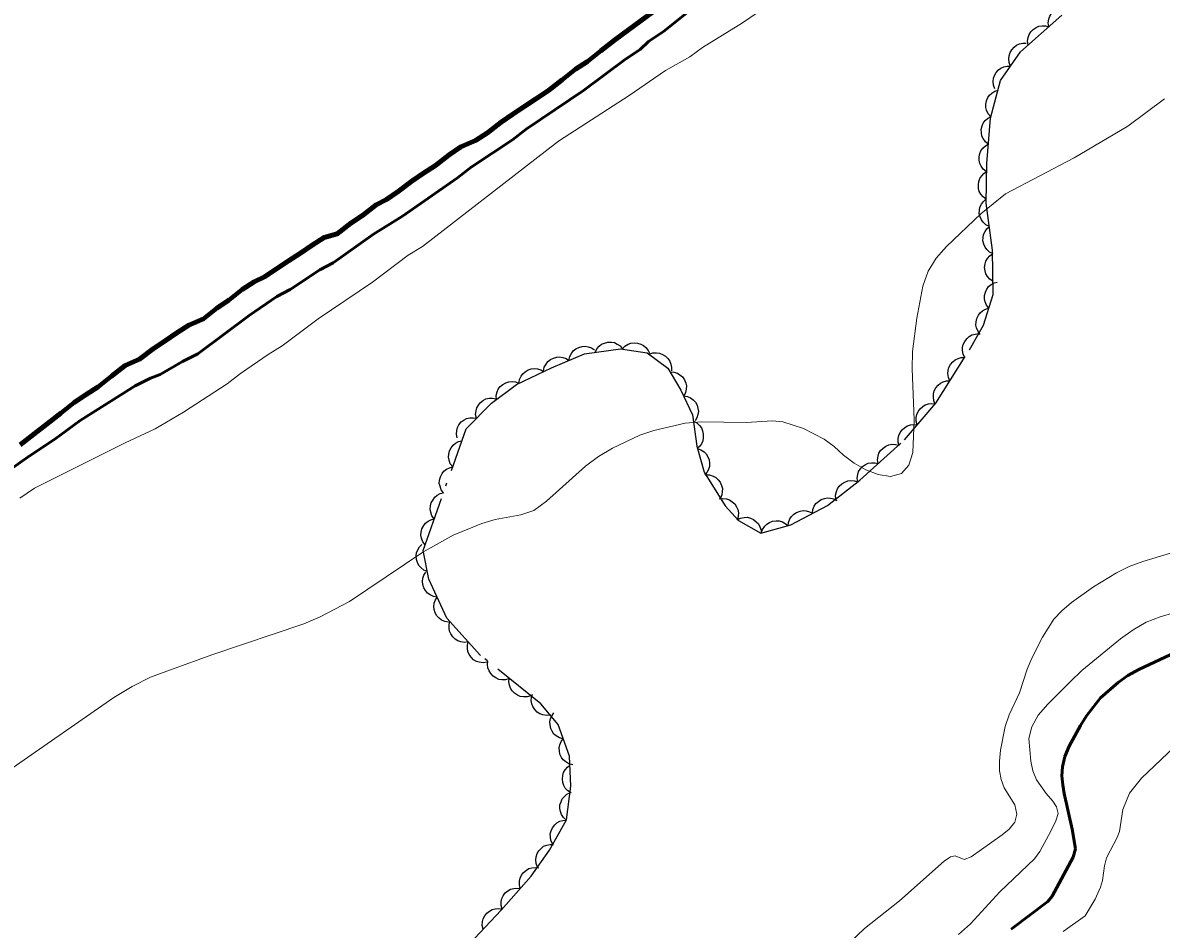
# Model space of a CAD drawing. Extents: x 355726 to 357533, y 5103782 to 5105258.
# Drawn here: x 355806.3 to 355868.2, y 5104482.3 to 5104531.6 of the extents above; entities that cross this region are included whole.
import ezdxf

# ---------------------------------------------------------------- set-up
doc = ezdxf.new("R2010")
doc.units = 0
doc.header["$LTSCALE"] = 0.6
for name, pattern in [('DASH_DOUBLE_DOT', [9.2, 5, -1.2, 0.3, -1.2, 0.3, -1.2]), ('DOT_DASHED', [7.7, 5, -1.2, 0.3, -1.2]), ('LONG_DASHED', [7.5, 6, -1.5])]:
    doc.linetypes.add(name, pattern=pattern)
for name, color, linetype, lineweight in [('1', 7, 'LONG_DASHED', 53), ('2', 7, 'LONG_DASHED', 13), ('4', 7, 'DASH_DOUBLE_DOT', 53), ('44', 7, 'Continuous', 25)]:
    doc.layers.add(name, color=color, linetype=linetype, lineweight=lineweight)

msp = doc.modelspace()

# ---------------------------------------------------------------- linework, layer by layer
at = {"layer": '1', "linetype": 'Continuous'}
msp.add_lwpolyline([(355804.39, 5104506.47), (355806.58, 5104508.01), (355808.04, 5104508.97), (355809.42, 5104509.98), (355812.41, 5104511.86), (355813.25, 5104512.28), (355813.77, 5104512.48), (355814.98, 5104513.19), (355815.82, 5104513.61), (355818.62, 5104515.69), (355820.12, 5104516.73), (355820.85, 5104517.12), (355822.46, 5104518.19), (355823.19, 5104518.57), (355825.38, 5104520.12), (355826.95, 5104521.11), (355829.95, 5104523.19), (355830.69, 5104523.77), (355832.95, 5104525.27), (355833.69, 5104525.84), (355836.81, 5104527.95), (355839.09, 5104529.65), (355839.9, 5104530.18), (355840.35, 5104530.62), (355841.16, 5104531.16), (355844.5, 5104533.84)], dxfattribs=at)
at = {"layer": '1'}
msp.add_lwpolyline([(355860.08, 5104482.28), (355862.08, 5104483.79), (355862.31, 5104484.08), (355863.46, 5104486.21), (355863.58, 5104486.67), (355863.4, 5104487.74), (355862.96, 5104489.67), (355862.89, 5104490.15), (355862.84, 5104490.63), (355862.88, 5104491.13), (355863.01, 5104491.69), (355863.24, 5104492.25), (355863.85, 5104493.38), (355864.18, 5104493.91), (355864.95, 5104494.88), (355865.9, 5104495.71), (355866.43, 5104496.09), (355867.03, 5104496.42), (355869.04, 5104497.37)], dxfattribs=at)
at = {"layer": '2', "linetype": 'Continuous'}
for points in [[(355806.13, 5104505.75), (355806.94, 5104506.29), (355811.86, 5104508.76), (355813.5, 5104509.52), (355815.04, 5104510.44), (355817.42, 5104511.97), (355818.15, 5104512.54), (355819.65, 5104513.58), (355820.41, 5104514.04), (355822.37, 5104515.52), (355825.32, 5104517.52), (355827.27, 5104518.99), (355828.04, 5104519.45), (355835.45, 5104525.19), (355839.29, 5104527.68), (355841.27, 5104529.04), (355842.6, 5104529.78), (355843.29, 5104530.28), (355845.47, 5104531.63), (355849.11, 5104534.14)], [(355805.72, 5104491.05), (355811.25, 5104494.91), (355812.24, 5104495.5), (355813.25, 5104496), (355814.33, 5104496.41), (355816.64, 5104497.24), (355821.59, 5104498.91), (355822.47, 5104499.3), (355824.08, 5104500.13), (355828.07, 5104502.82), (355829.72, 5104503.73), (355831.27, 5104504.38), (355832.01, 5104504.59), (355833.4, 5104504.84), (355834.1, 5104505.09), (355834.8, 5104505.59), (355836.91, 5104507.5), (355837.63, 5104508.03), (355838.38, 5104508.48), (355839.88, 5104509.19), (355840.63, 5104509.44), (355842.34, 5104509.83), (355843.24, 5104509.91), (355845.66, 5104509.88), (355847.09, 5104509.96), (355847.65, 5104509.9), (355848.78, 5104509.55), (355849.9, 5104508.97), (355850.45, 5104508.57), (355850.96, 5104508.09), (355851.54, 5104507.66), (355852.18, 5104507.3), (355852.84, 5104507.05), (355853.52, 5104506.94), (355854.12, 5104507.09), (355854.52, 5104507.55), (355854.73, 5104508.24), (355854.8, 5104510.01), (355854.7, 5104512.8), (355854.72, 5104513.73), (355854.95, 5104515.55), (355855.28, 5104517.3), (355855.57, 5104518.12), (355856, 5104518.82), (355856.56, 5104519.45), (355858.43, 5104521.24), (355859.78, 5104522.32), (355863.52, 5104524.28), (355866.43, 5104526), (355868.43, 5104527.5)], [(355850.87, 5104481.15), (355852.11, 5104482.33), (355854, 5104483.84), (355856.44, 5104485.99), (355856.78, 5104486.23), (355857.03, 5104486.29), (355857.52, 5104486.08)]]:
    msp.add_lwpolyline(points, dxfattribs=at)
at = {"layer": '2'}
for points in [[(355857.52, 5104486.08), (355857.9, 5104486.22), (355859.59, 5104487.42), (355859.98, 5104487.74), (355860.28, 5104488.12), (355860.4, 5104488.55), (355860.28, 5104489.05), (355859.71, 5104489.98), (355859.54, 5104490.43), (355859.45, 5104490.91), (355859.44, 5104491.43), (355859.5, 5104492.04), (355859.76, 5104493.33), (355859.97, 5104493.96), (355860.54, 5104495.15), (355860.96, 5104496.44), (355861.21, 5104497.05), (355861.79, 5104498.18), (355862.41, 5104499.16), (355862.84, 5104499.62), (355863.37, 5104500.07), (355864.56, 5104500.93), (355865.81, 5104501.69), (355866.51, 5104502.03), (355867.24, 5104502.3), (355868.76, 5104502.76)], [(355857.21, 5104482), (355857.87, 5104482.58), (355859.46, 5104484.33), (355861.35, 5104486.11), (355861.64, 5104486.51), (355862.24, 5104487.63), (355862.51, 5104488.18), (355862.65, 5104488.59), (355862.55, 5104488.95), (355862.35, 5104489.26), (355861.98, 5104489.68), (355861.46, 5104490.42), (355861.27, 5104490.91), (355861.16, 5104491.44), (355861.05, 5104492.67), (355861.21, 5104493.3), (355861.55, 5104493.94), (355862.07, 5104494.54), (355863.29, 5104495.76), (355863.93, 5104496.38), (355866.03, 5104498.09), (355866.72, 5104498.59), (355867.43, 5104499.01), (355868.2, 5104499.3), (355874, 5104500.98)], [(355862.91, 5104482.17), (355864.11, 5104483.01), (355864.65, 5104483.92), (355864.94, 5104484.57), (355865.05, 5104484.93), (355865.16, 5104485.74), (355865.28, 5104486.18), (355865.86, 5104487.28), (355865.98, 5104487.61), (355866.16, 5104488.8), (355866.52, 5104489.69), (355867.18, 5104490.51), (355868.96, 5104492.19)]]:
    msp.add_lwpolyline(points, dxfattribs=at)
at = {"layer": '4', "linetype": 'Continuous', "lineweight": 90}
msp.add_lwpolyline([(355845.81, 5104536.09), (355838.49, 5104530.69), (355837.76, 5104530.11), (355837.02, 5104529.53), (355836.38, 5104529.1), (355835.64, 5104528.52), (355834.91, 5104527.94), (355834.26, 5104527.52), (355833.61, 5104527.09), (355832.97, 5104526.66), (355832.32, 5104526.23), (355831.58, 5104525.65), (355830.94, 5104525.22), (355830.14, 5104524.88), (355829.49, 5104524.45), (355828.76, 5104523.87), (355828.11, 5104523.45), (355827.46, 5104523.02), (355826.73, 5104522.44), (355826.08, 5104522.01), (355825.52, 5104521.73), (355824.78, 5104521.15), (355824.14, 5104520.73), (355823.4, 5104520.15), (355822.69, 5104519.95), (355822.04, 5104519.53), (355821.4, 5104519.1), (355820.75, 5104518.67), (355820.1, 5104518.24), (355819.45, 5104517.81), (355818.89, 5104517.53), (355818.24, 5104517.11), (355817.51, 5104516.53), (355816.86, 5104516.1), (355816.13, 5104515.52), (355815.33, 5104515.18), (355814.68, 5104514.75), (355814.04, 5104514.32), (355813.39, 5104513.89), (355812.65, 5104513.32), (355811.86, 5104512.97), (355811.12, 5104512.4), (355810.39, 5104511.82), (355809.74, 5104511.39), (355809.09, 5104510.96), (355808.36, 5104510.38), (355807.63, 5104509.8), (355806.89, 5104509.23), (355806.16, 5104508.65)], dxfattribs=at)
at = {"layer": '44', "linetype": 'DOT_DASHED'}
msp.add_lwpolyline([(355830.87, 5104481.78), (355832.33, 5104483.33), (355833.96, 5104485.17), (355834.95, 5104486.59), (355835.88, 5104488.24), (355836.12, 5104490.08), (355836.05, 5104491.7), (355835.43, 5104493.43), (355834.48, 5104494.56), (355831.21, 5104497.19), (355829.37, 5104499.22), (355828.39, 5104501.35), (355828.08, 5104502.91), (355830.42, 5104509.53), (355831.8, 5104510.93), (355833.16, 5104511.94), (355835.06, 5104512.85), (355836.87, 5104513.61), (355838.82, 5104513.89), (355840.28, 5104513.66), (355841.4, 5104512.83), (355842.11, 5104511.64), (355842.74, 5104510.29), (355842.97, 5104508.58), (355843.37, 5104507.17), (355844.52, 5104505.34), (355845.25, 5104504.53), (355846.46, 5104503.85), (355848.1, 5104504.31), (355850.09, 5104505.36), (355851.85, 5104506.74), (355854.27, 5104508.93), (355855.99, 5104510.93), (355857.81, 5104513.83), (355858.57, 5104515.18), (355859.11, 5104516.85), (355859.07, 5104519.25), (355858.73, 5104521.82), (355858.76, 5104523.98), (355858.95, 5104526.44), (355859.51, 5104528.49), (355860.59, 5104530.06), (355864.97, 5104533.95)], dxfattribs=at)
at = {"layer": '44'}
for points in [[(355862.13, 5104531.42), (355862.1, 5104531.63), (355862.13, 5104531.83), (355862.18, 5104531.99), (355862.28, 5104532.14), (355862.4, 5104532.27), (355862.57, 5104532.37), (355862.71, 5104532.44), (355862.89, 5104532.47), (355863.07, 5104532.46), (355863.25, 5104532.42)], [(355861, 5104530.43), (355860.98, 5104530.63), (355861.01, 5104530.84), (355861.06, 5104530.99), (355861.16, 5104531.14), (355861.28, 5104531.27), (355861.44, 5104531.38), (355861.59, 5104531.45), (355861.77, 5104531.47), (355861.95, 5104531.47), (355862.13, 5104531.42)], [(355860.05, 5104529.28), (355859.98, 5104529.47), (355859.96, 5104529.68), (355859.97, 5104529.84), (355860.03, 5104530.01), (355860.12, 5104530.17), (355860.25, 5104530.31), (355860.38, 5104530.41), (355860.54, 5104530.48), (355860.72, 5104530.52), (355860.9, 5104530.52)], [(355859.2, 5104528.04), (355859.13, 5104528.24), (355859.11, 5104528.44), (355859.12, 5104528.61), (355859.18, 5104528.77), (355859.27, 5104528.93), (355859.4, 5104529.07), (355859.53, 5104529.17), (355859.69, 5104529.24), (355859.87, 5104529.28), (355860.05, 5104529.28)], [(355858.97, 5104526.52), (355858.84, 5104526.68), (355858.75, 5104526.87), (355858.71, 5104527.02), (355858.71, 5104527.2), (355858.74, 5104527.38), (355858.82, 5104527.56), (355858.91, 5104527.7), (355859.04, 5104527.81), (355859.2, 5104527.91), (355859.37, 5104527.97)], [(355858.84, 5104525.03), (355858.68, 5104525.16), (355858.56, 5104525.33), (355858.49, 5104525.47), (355858.46, 5104525.65), (355858.45, 5104525.83), (355858.5, 5104526.02), (355858.56, 5104526.17), (355858.66, 5104526.31), (355858.8, 5104526.43), (355858.96, 5104526.52)], [(355858.73, 5104523.53), (355858.56, 5104523.66), (355858.45, 5104523.83), (355858.37, 5104523.98), (355858.34, 5104524.15), (355858.34, 5104524.34), (355858.38, 5104524.52), (355858.44, 5104524.67), (355858.55, 5104524.81), (355858.68, 5104524.94), (355858.84, 5104525.03)], [(355858.73, 5104522.03), (355858.56, 5104522.15), (355858.44, 5104522.31), (355858.35, 5104522.45), (355858.31, 5104522.62), (355858.3, 5104522.81), (355858.33, 5104523), (355858.38, 5104523.15), (355858.48, 5104523.3), (355858.6, 5104523.43), (355858.75, 5104523.53)], [(355858.9, 5104520.54), (355858.71, 5104520.64), (355858.56, 5104520.78), (355858.46, 5104520.9), (355858.39, 5104521.07), (355858.35, 5104521.25), (355858.36, 5104521.44), (355858.38, 5104521.6), (355858.46, 5104521.76), (355858.57, 5104521.91), (355858.7, 5104522.03)], [(355859.1, 5104519.06), (355858.91, 5104519.15), (355858.76, 5104519.29), (355858.66, 5104519.42), (355858.59, 5104519.58), (355858.55, 5104519.76), (355858.56, 5104519.95), (355858.58, 5104520.11), (355858.66, 5104520.27), (355858.76, 5104520.42), (355858.9, 5104520.54)], [(355859.1, 5104517.55), (355858.92, 5104517.67), (355858.79, 5104517.82), (355858.7, 5104517.96), (355858.66, 5104518.13), (355858.64, 5104518.32), (355858.67, 5104518.51), (355858.71, 5104518.66), (355858.8, 5104518.81), (355858.93, 5104518.95), (355859.07, 5104519.05)], [(355858.87, 5104516.09), (355858.74, 5104516.26), (355858.66, 5104516.45), (355858.63, 5104516.61), (355858.63, 5104516.78), (355858.68, 5104516.96), (355858.76, 5104517.13), (355858.85, 5104517.27), (355858.99, 5104517.38), (355859.15, 5104517.47), (355859.33, 5104517.52)], [(355858.4, 5104514.67), (355858.28, 5104514.83), (355858.2, 5104515.02), (355858.16, 5104515.18), (355858.17, 5104515.36), (355858.21, 5104515.54), (355858.3, 5104515.71), (355858.39, 5104515.84), (355858.53, 5104515.95), (355858.69, 5104516.04), (355858.87, 5104516.09)], [(355837.44, 5104513.69), (355837.53, 5104513.88), (355837.67, 5104514.03), (355837.79, 5104514.13), (355837.96, 5104514.2), (355838.14, 5104514.24), (355838.33, 5104514.24), (355838.49, 5104514.22), (355838.65, 5104514.14), (355838.8, 5104514.04), (355838.92, 5104513.9)], [(355838.92, 5104513.87), (355839.06, 5104514.03), (355839.24, 5104514.13), (355839.39, 5104514.19), (355839.57, 5104514.21), (355839.75, 5104514.2), (355839.93, 5104514.14), (355840.08, 5104514.07), (355840.21, 5104513.95), (355840.33, 5104513.8), (355840.4, 5104513.64)], [(355857.57, 5104513.4), (355857.48, 5104513.59), (355857.44, 5104513.79), (355857.44, 5104513.95), (355857.48, 5104514.12), (355857.56, 5104514.29), (355857.68, 5104514.44), (355857.79, 5104514.56), (355857.95, 5104514.64), (355858.13, 5104514.69), (355858.31, 5104514.71)], [(355836.01, 5104513.25), (355836.06, 5104513.46), (355836.15, 5104513.63), (355836.25, 5104513.77), (355836.39, 5104513.88), (355836.55, 5104513.96), (355836.74, 5104514.01), (355836.9, 5104514.03), (355837.07, 5104513.99), (355837.25, 5104513.93), (355837.4, 5104513.83)], [(355840.38, 5104513.59), (355840.58, 5104513.66), (355840.78, 5104513.66), (355840.94, 5104513.65), (355841.11, 5104513.58), (355841.27, 5104513.49), (355841.4, 5104513.35), (355841.5, 5104513.22), (355841.56, 5104513.05), (355841.59, 5104512.87), (355841.59, 5104512.69)], [(355834.63, 5104512.67), (355834.67, 5104512.88), (355834.77, 5104513.05), (355834.87, 5104513.19), (355835.01, 5104513.3), (355835.17, 5104513.38), (355835.36, 5104513.43), (355835.52, 5104513.45), (355835.69, 5104513.41), (355835.86, 5104513.35), (355836.01, 5104513.25)], [(355856.75, 5104512.14), (355856.67, 5104512.33), (355856.64, 5104512.54), (355856.65, 5104512.7), (355856.7, 5104512.87), (355856.78, 5104513.03), (355856.91, 5104513.18), (355857.03, 5104513.29), (355857.19, 5104513.36), (355857.37, 5104513.41), (355857.55, 5104513.41)], [(355833.29, 5104512), (355833.32, 5104512.21), (355833.41, 5104512.39), (355833.5, 5104512.53), (355833.63, 5104512.64), (355833.79, 5104512.74), (355833.97, 5104512.79), (355834.13, 5104512.82), (355834.31, 5104512.8), (355834.49, 5104512.74), (355834.64, 5104512.65)], [(355841.52, 5104512.63), (355841.73, 5104512.62), (355841.92, 5104512.55), (355842.06, 5104512.47), (355842.19, 5104512.35), (355842.3, 5104512.2), (355842.37, 5104512.02), (355842.41, 5104511.86), (355842.4, 5104511.69), (355842.36, 5104511.51), (355842.29, 5104511.34)], [(355832.07, 5104511.13), (355832.06, 5104511.34), (355832.11, 5104511.54), (355832.17, 5104511.69), (355832.28, 5104511.83), (355832.42, 5104511.95), (355832.59, 5104512.04), (355832.74, 5104512.09), (355832.92, 5104512.1), (355833.1, 5104512.08), (355833.27, 5104512.02)], [(355855.95, 5104510.87), (355855.87, 5104511.06), (355855.85, 5104511.27), (355855.85, 5104511.43), (355855.9, 5104511.6), (355855.98, 5104511.76), (355856.11, 5104511.91), (355856.23, 5104512.02), (355856.39, 5104512.09), (355856.57, 5104512.14), (355856.75, 5104512.14)], [(355830.98, 5104510.1), (355830.94, 5104510.31), (355830.96, 5104510.51), (355831, 5104510.67), (355831.09, 5104510.82), (355831.2, 5104510.96), (355831.36, 5104511.08), (355831.5, 5104511.16), (355831.67, 5104511.19), (355831.86, 5104511.2), (355832.04, 5104511.17)], [(355842.26, 5104511.33), (355842.46, 5104511.29), (355842.64, 5104511.21), (355842.78, 5104511.11), (355842.9, 5104510.98), (355842.99, 5104510.82), (355843.04, 5104510.63), (355843.06, 5104510.47), (355843.04, 5104510.3), (355842.98, 5104510.12), (355842.89, 5104509.97)], [(355854.97, 5104509.74), (355854.91, 5104509.94), (355854.92, 5104510.15), (355854.95, 5104510.31), (355855.02, 5104510.47), (355855.13, 5104510.62), (355855.28, 5104510.74), (355855.41, 5104510.83), (355855.58, 5104510.88), (355855.77, 5104510.9), (355855.95, 5104510.88)], [(355829.93, 5104509.03), (355829.89, 5104509.24), (355829.91, 5104509.44), (355829.95, 5104509.6), (355830.03, 5104509.75), (355830.15, 5104509.9), (355830.31, 5104510.01), (355830.45, 5104510.09), (355830.62, 5104510.13), (355830.81, 5104510.13), (355830.98, 5104510.1)], [(355842.79, 5104509.94), (355842.97, 5104509.85), (355843.12, 5104509.71), (355843.23, 5104509.58), (355843.29, 5104509.41), (355843.33, 5104509.23), (355843.33, 5104509.04), (355843.3, 5104508.88), (355843.23, 5104508.72), (355843.12, 5104508.57), (355842.99, 5104508.45)], [(355853.99, 5104508.6), (355853.94, 5104508.81), (355853.94, 5104509.01), (355853.97, 5104509.17), (355854.04, 5104509.33), (355854.15, 5104509.48), (355854.3, 5104509.6), (355854.44, 5104509.69), (355854.61, 5104509.74), (355854.79, 5104509.76), (355854.97, 5104509.74)], [(355829.69, 5104507.46), (355829.56, 5104507.63), (355829.5, 5104507.82), (355829.46, 5104507.98), (355829.48, 5104508.15), (355829.52, 5104508.33), (355829.61, 5104508.5), (355829.71, 5104508.63), (355829.85, 5104508.74), (355830.01, 5104508.83), (355830.19, 5104508.87)], [(355852.84, 5104507.64), (355852.81, 5104507.84), (355852.84, 5104508.04), (355852.89, 5104508.2), (355852.98, 5104508.35), (355853.11, 5104508.48), (355853.27, 5104508.59), (355853.42, 5104508.66), (355853.59, 5104508.69), (355853.78, 5104508.68), (355853.95, 5104508.64)], [(355843.01, 5104508.46), (355843.2, 5104508.39), (355843.37, 5104508.27), (355843.49, 5104508.16), (355843.58, 5104508.01), (355843.65, 5104507.84), (355843.67, 5104507.65), (355843.67, 5104507.48), (355843.61, 5104507.32), (355843.53, 5104507.15), (355843.41, 5104507.01)], [(355829.19, 5104506.04), (355829.06, 5104506.21), (355829, 5104506.4), (355828.96, 5104506.56), (355828.98, 5104506.74), (355829.02, 5104506.92), (355829.12, 5104507.09), (355829.21, 5104507.22), (355829.35, 5104507.33), (355829.51, 5104507.41), (355829.69, 5104507.46)], [(355851.73, 5104506.63), (355851.7, 5104506.84), (355851.73, 5104507.04), (355851.78, 5104507.2), (355851.87, 5104507.34), (355852, 5104507.48), (355852.16, 5104507.58), (355852.31, 5104507.65), (355852.48, 5104507.68), (355852.66, 5104507.68), (355852.84, 5104507.64)], [(355843.46, 5104507.03), (355843.67, 5104507.02), (355843.86, 5104506.96), (355844.01, 5104506.88), (355844.13, 5104506.76), (355844.25, 5104506.62), (355844.32, 5104506.44), (355844.37, 5104506.28), (355844.36, 5104506.11), (355844.33, 5104505.93), (355844.26, 5104505.76)], [(355850.54, 5104505.71), (355850.52, 5104505.92), (355850.57, 5104506.12), (355850.63, 5104506.27), (355850.73, 5104506.41), (355850.87, 5104506.54), (355851.04, 5104506.63), (355851.19, 5104506.69), (355851.36, 5104506.71), (355851.55, 5104506.69), (355851.72, 5104506.64)], [(355828.69, 5104504.63), (355828.56, 5104504.8), (355828.5, 5104504.99), (355828.46, 5104505.15), (355828.48, 5104505.33), (355828.52, 5104505.5), (355828.62, 5104505.67), (355828.71, 5104505.81), (355828.85, 5104505.91), (355829.01, 5104506), (355829.19, 5104506.04)], [(355844.19, 5104505.71), (355844.39, 5104505.74), (355844.59, 5104505.71), (355844.75, 5104505.66), (355844.9, 5104505.56), (355845.04, 5104505.44), (355845.14, 5104505.28), (355845.21, 5104505.13), (355845.24, 5104504.96), (355845.23, 5104504.77), (355845.19, 5104504.6)], [(355849.27, 5104504.93), (355849.29, 5104505.13), (355849.37, 5104505.32), (355849.46, 5104505.46), (355849.59, 5104505.58), (355849.74, 5104505.68), (355849.92, 5104505.74), (355850.08, 5104505.78), (355850.26, 5104505.76), (355850.44, 5104505.71), (355850.6, 5104505.63)], [(355847.94, 5104504.23), (355847.96, 5104504.43), (355848.04, 5104504.62), (355848.13, 5104504.76), (355848.26, 5104504.88), (355848.41, 5104504.98), (355848.6, 5104505.04), (355848.76, 5104505.08), (355848.93, 5104505.06), (355849.11, 5104505.01), (355849.27, 5104504.93)], [(355828.19, 5104503.22), (355828.06, 5104503.38), (355828, 5104503.57), (355827.96, 5104503.74), (355827.98, 5104503.91), (355828.02, 5104504.09), (355828.12, 5104504.26), (355828.21, 5104504.39), (355828.35, 5104504.5), (355828.51, 5104504.58), (355828.69, 5104504.63)], [(355845.17, 5104504.57), (355845.36, 5104504.67), (355845.56, 5104504.7), (355845.73, 5104504.71), (355845.9, 5104504.66), (355846.06, 5104504.59), (355846.21, 5104504.47), (355846.33, 5104504.35), (355846.41, 5104504.19), (355846.47, 5104504.02), (355846.48, 5104503.84)], [(355846.48, 5104503.86), (355846.55, 5104504.05), (355846.67, 5104504.22), (355846.78, 5104504.34), (355846.93, 5104504.43), (355847.1, 5104504.5), (355847.29, 5104504.52), (355847.46, 5104504.52), (355847.63, 5104504.46), (355847.79, 5104504.38), (355847.93, 5104504.26)], [(355828.31, 5104501.76), (355828.12, 5104501.84), (355827.96, 5104501.97), (355827.85, 5104502.09), (355827.77, 5104502.25), (355827.72, 5104502.42), (355827.71, 5104502.62), (355827.73, 5104502.78), (355827.79, 5104502.94), (355827.89, 5104503.1), (355828.02, 5104503.23)], [(355828.84, 5104500.36), (355828.64, 5104500.4), (355828.46, 5104500.49), (355828.32, 5104500.58), (355828.21, 5104500.72), (355828.12, 5104500.88), (355828.07, 5104501.06), (355828.04, 5104501.22), (355828.07, 5104501.4), (355828.12, 5104501.57), (355828.22, 5104501.73)], [(355829.47, 5104499), (355829.26, 5104499.03), (355829.08, 5104499.12), (355828.95, 5104499.22), (355828.83, 5104499.35), (355828.74, 5104499.51), (355828.69, 5104499.7), (355828.67, 5104499.86), (355828.69, 5104500.03), (355828.75, 5104500.21), (355828.84, 5104500.36)], [(355830.54, 5104497.93), (355830.33, 5104497.9), (355830.13, 5104497.93), (355829.97, 5104497.98), (355829.83, 5104498.07), (355829.69, 5104498.2), (355829.59, 5104498.36), (355829.51, 5104498.51), (355829.49, 5104498.68), (355829.49, 5104498.87), (355829.53, 5104499.04)], [(355831.55, 5104496.82), (355831.34, 5104496.79), (355831.14, 5104496.82), (355830.98, 5104496.87), (355830.83, 5104496.96), (355830.7, 5104497.09), (355830.59, 5104497.25), (355830.52, 5104497.4), (355830.49, 5104497.57), (355830.5, 5104497.75), (355830.54, 5104497.93)], [(355832.77, 5104495.94), (355832.57, 5104495.87), (355832.37, 5104495.87), (355832.2, 5104495.89), (355832.04, 5104495.97), (355831.89, 5104496.07), (355831.76, 5104496.21), (355831.67, 5104496.35), (355831.61, 5104496.51), (355831.59, 5104496.7), (355831.6, 5104496.88)], [(355833.94, 5104495), (355833.74, 5104494.93), (355833.54, 5104494.93), (355833.37, 5104494.95), (355833.21, 5104495.03), (355833.06, 5104495.13), (355832.93, 5104495.27), (355832.84, 5104495.41), (355832.78, 5104495.57), (355832.75, 5104495.76), (355832.77, 5104495.94)], [(355835, 5104493.94), (355834.79, 5104493.92), (355834.59, 5104493.96), (355834.43, 5104494.01), (355834.29, 5104494.11), (355834.16, 5104494.24), (355834.06, 5104494.41), (355834, 5104494.56), (355833.97, 5104494.73), (355833.98, 5104494.92), (355834.03, 5104495.09)], [(355835.71, 5104492.65), (355835.51, 5104492.7), (355835.33, 5104492.81), (355835.2, 5104492.91), (355835.11, 5104493.06), (355835.03, 5104493.22), (355834.99, 5104493.41), (355834.98, 5104493.57), (355835.02, 5104493.75), (355835.1, 5104493.92), (355835.2, 5104494.06)], [(355836.22, 5104491.24), (355836.01, 5104491.29), (355835.84, 5104491.4), (355835.71, 5104491.5), (355835.61, 5104491.64), (355835.53, 5104491.81), (355835.5, 5104492), (355835.49, 5104492.16), (355835.53, 5104492.33), (355835.6, 5104492.5), (355835.71, 5104492.65)], [(355836.14, 5104489.71), (355835.96, 5104489.82), (355835.82, 5104489.97), (355835.73, 5104490.11), (355835.68, 5104490.28), (355835.66, 5104490.46), (355835.68, 5104490.65), (355835.72, 5104490.81), (355835.81, 5104490.96), (355835.93, 5104491.1), (355836.07, 5104491.21)], [(355835.88, 5104488.23), (355835.72, 5104488.36), (355835.62, 5104488.54), (355835.55, 5104488.69), (355835.53, 5104488.86), (355835.53, 5104489.05), (355835.59, 5104489.23), (355835.65, 5104489.38), (355835.77, 5104489.51), (355835.91, 5104489.63), (355836.07, 5104489.71)], [(355835.14, 5104486.92), (355835.04, 5104487.11), (355835.01, 5104487.31), (355835, 5104487.47), (355835.05, 5104487.64), (355835.12, 5104487.81), (355835.25, 5104487.96), (355835.36, 5104488.08), (355835.52, 5104488.16), (355835.69, 5104488.21), (355835.87, 5104488.23)], [(355834.31, 5104485.67), (355834.23, 5104485.87), (355834.22, 5104486.07), (355834.23, 5104486.23), (355834.29, 5104486.4), (355834.38, 5104486.56), (355834.52, 5104486.7), (355834.64, 5104486.8), (355834.81, 5104486.86), (355834.99, 5104486.9), (355835.17, 5104486.9)], [(355833.37, 5104484.5), (355833.32, 5104484.71), (355833.33, 5104484.91), (355833.36, 5104485.07), (355833.44, 5104485.23), (355833.55, 5104485.38), (355833.7, 5104485.5), (355833.83, 5104485.59), (355834, 5104485.63), (355834.19, 5104485.65), (355834.37, 5104485.63)], [(355832.38, 5104483.38), (355832.32, 5104483.58), (355832.33, 5104483.79), (355832.36, 5104483.95), (355832.44, 5104484.11), (355832.55, 5104484.26), (355832.7, 5104484.38), (355832.84, 5104484.46), (355833.01, 5104484.51), (355833.19, 5104484.53), (355833.37, 5104484.5)], [(355831.35, 5104482.29), (355831.3, 5104482.49), (355831.32, 5104482.7), (355831.35, 5104482.86), (355831.44, 5104483.01), (355831.55, 5104483.16), (355831.7, 5104483.27), (355831.84, 5104483.36), (355832.01, 5104483.4), (355832.2, 5104483.41), (355832.38, 5104483.38)]]:
    msp.add_lwpolyline(points, dxfattribs=at)

doc.saveas('drawing.dxf')
